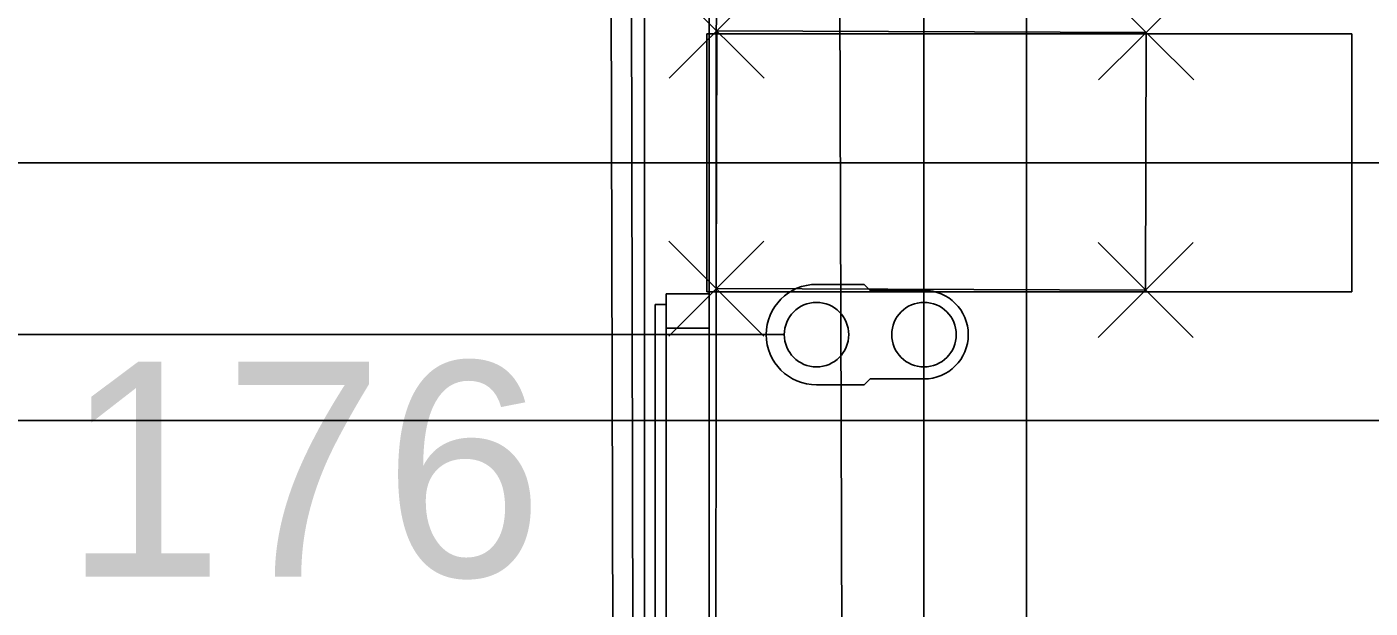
# Model space of a CAD drawing. Extents: x -264205 to -263659, y -1242401 to -1242060.
# Drawn here: x -263910.479 to -263907.355, y -1242210.919 to -1242209.566 of the extents above; entities that cross this region are included whole.
import ezdxf

# ---------------------------------------------------------------- set-up
doc = ezdxf.new("R2010")
doc.units = 0
for name, color, linetype in [('BOD_CISLO', 7, 'Continuous'), ('BOD_SYMBOL', 7, 'Continuous'), ('KFA_SO_10-1_BETONOVE_STLPY', 7, 'Continuous'), ('KFA_SO_10-1_PLACHTY', 7, 'Continuous'), ('KFA_SO_10-1_STRECHY', 7, 'Continuous'), ('KFA_SO_10-1_TRIBUNA_A_OBVOD', 7, 'Continuous'), ('OBRUBNIKY_KOMUNIKACIE_PROJEKT', 7, 'Continuous'), ('OSI_STAVBY_KFA', 7, 'Continuous'), ('SITUACIA_DSP_2D', 7, 'Continuous')]:
    doc.layers.add(name, color=color, linetype=linetype)

msp = doc.modelspace()

# ---------------------------------------------------------------- linework, layer by layer
at = {"layer": 'BOD_SYMBOL'}
for p, q in [((-263908.9855, -1242209.6855), (-263908.7645, -1242209.4645)), ((-263908.7645, -1242209.6855), (-263908.9855, -1242209.4645)), ((-263907.9865, -1242209.6895), (-263907.7655, -1242209.4685)), ((-263907.7655, -1242209.6895), (-263907.9865, -1242209.4685)), ((-263908.9865, -1242210.2855), (-263908.7655, -1242210.0645)), ((-263908.7655, -1242210.2855), (-263908.9865, -1242210.0645)), ((-263907.9875, -1242210.2885), (-263907.7665, -1242210.0675)), ((-263907.7665, -1242210.2885), (-263907.9875, -1242210.0675))]:
    msp.add_line(p, q, dxfattribs=at)
at = {"layer": 'KFA_SO_10-1_BETONOVE_STLPY'}
for p, q in [((-263908.8761, -1242210.175), (-263908.8749, -1242209.5749)), ((-263908.8749, -1242209.5749), (-263907.876, -1242209.5791)), ((-263907.8773, -1242210.1783), (-263907.876, -1242209.5791)), ((-263908.8761, -1242210.175), (-263907.8773, -1242210.1783))]:
    msp.add_line(p, q, dxfattribs=at)
at = {"layer": 'KFA_SO_10-1_PLACHTY'}
for p, q in [((-263908.632, -1242196.778), (-263908.53, -1242226.78)), ((-263909.149, -1242196.844), (-263909.08, -1242226.989)), ((-263909.031, -1242226.94), (-263909.097, -1242199.693))]:
    msp.add_line(p, q, dxfattribs=at)
at = {"layer": 'KFA_SO_10-1_STRECHY'}
msp.add_line((-263908.157, -1242227.179), (-263908.136, -1242101.59), dxfattribs=at)
at = {"layer": 'KFA_SO_10-1_TRIBUNA_A_OBVOD'}
msp.add_lwpolyline([(-263908.6566, -1242227.5451), (-263908.8875, -1242226.9875), (-263908.8713, -1242203.3778)], dxfattribs=at)
at = {"layer": 'OBRUBNIKY_KOMUNIKACIE_PROJEKT'}
msp.add_line((-263909.0427, -1242227.3822), (-263909.0427, -1242196.3327), dxfattribs=at)
at = {"layer": 'OSI_STAVBY_KFA'}
for p, q in [((-263908.3928, -1242083.2372), (-263908.3928, -1242246.7072)), ((-263917.2648, -1242209.8822), (-263905.5048, -1242209.8822)), ((-263917.2648, -1242209.8822), (-263905.5048, -1242209.8822)), ((-263792.6528, -1242209.8822), (-263909.3428, -1242209.8822))]:
    msp.add_line(p, q, dxfattribs=at)
at = {"layer": 'SITUACIA_DSP_2D'}
for p, q in [((-263909.0428, -1242227.3822), (-263909.0428, -1242196.3327)), ((-263908.8928, -1242226.9954), (-263908.8928, -1242203.3322)), ((-263907.3977, -1242209.5823), (-263908.8977, -1242209.5823)), ((-263908.8977, -1242209.5823), (-263908.8977, -1242210.1823)), ((-263907.3977, -1242210.1823), (-263907.3977, -1242209.5823)), ((-263908.5318, -1242210.1652), (-263908.6428, -1242210.1652)), ((-263908.5178, -1242210.1792), (-263908.5318, -1242210.1652)), ((-263908.8927, -1242210.1873), (-263908.9927, -1242210.1873)), ((-263908.9927, -1242210.1873), (-263908.9927, -1242210.2273)), ((-263908.8977, -1242210.1823), (-263907.3977, -1242210.1823)), ((-263908.8927, -1242210.2673), (-263908.8927, -1242210.1873)), ((-263908.3928, -1242210.1792), (-263908.5178, -1242210.1792)), ((-263909.0177, -1242210.2123), (-263909.0177, -1242212.3123)), ((-263908.9927, -1242210.2123), (-263909.0177, -1242210.2123)), ((-263908.9927, -1242212.3123), (-263908.9927, -1242210.2123)), ((-263908.9927, -1242210.2273), (-263908.9927, -1242210.2673)), ((-263908.7178, -1242210.2822), (-263918.714, -1242210.2822)), ((-263908.9927, -1242210.2673), (-263908.8927, -1242210.2673)), ((-263908.5178, -1242210.3852), (-263908.5318, -1242210.3992)), ((-263908.3928, -1242210.3852), (-263908.5178, -1242210.3852)), ((-263908.6428, -1242210.3992), (-263908.5318, -1242210.3992)), ((-263908.5318, -1242210.3992), (-263908.6428, -1242210.3992)), ((-263914.2928, -1242210.4822), (-263893.6178, -1242210.4822))]:
    msp.add_line(p, q, dxfattribs=at)
for centre in [(-263908.6428, -1242210.2822), (-263908.3928, -1242210.2822)]:
    msp.add_circle(centre, 0.075, dxfattribs=at)
for centre, radius, start, end in [((-263908.6428, -1242210.2822), 0.117, 90, 270), ((-263908.3928, -1242210.2822), 0.103, 270, 90)]:
    msp.add_arc(centre, radius, start, end, dxfattribs=at)

# ---------------------------------------------------------------- texts
at = {"layer": 'BOD_CISLO'}
msp.add_text('176', height=0.5, dxfattribs=at).set_placement((-263910.3936, -1242210.8453))

doc.saveas('drawing.dxf')
